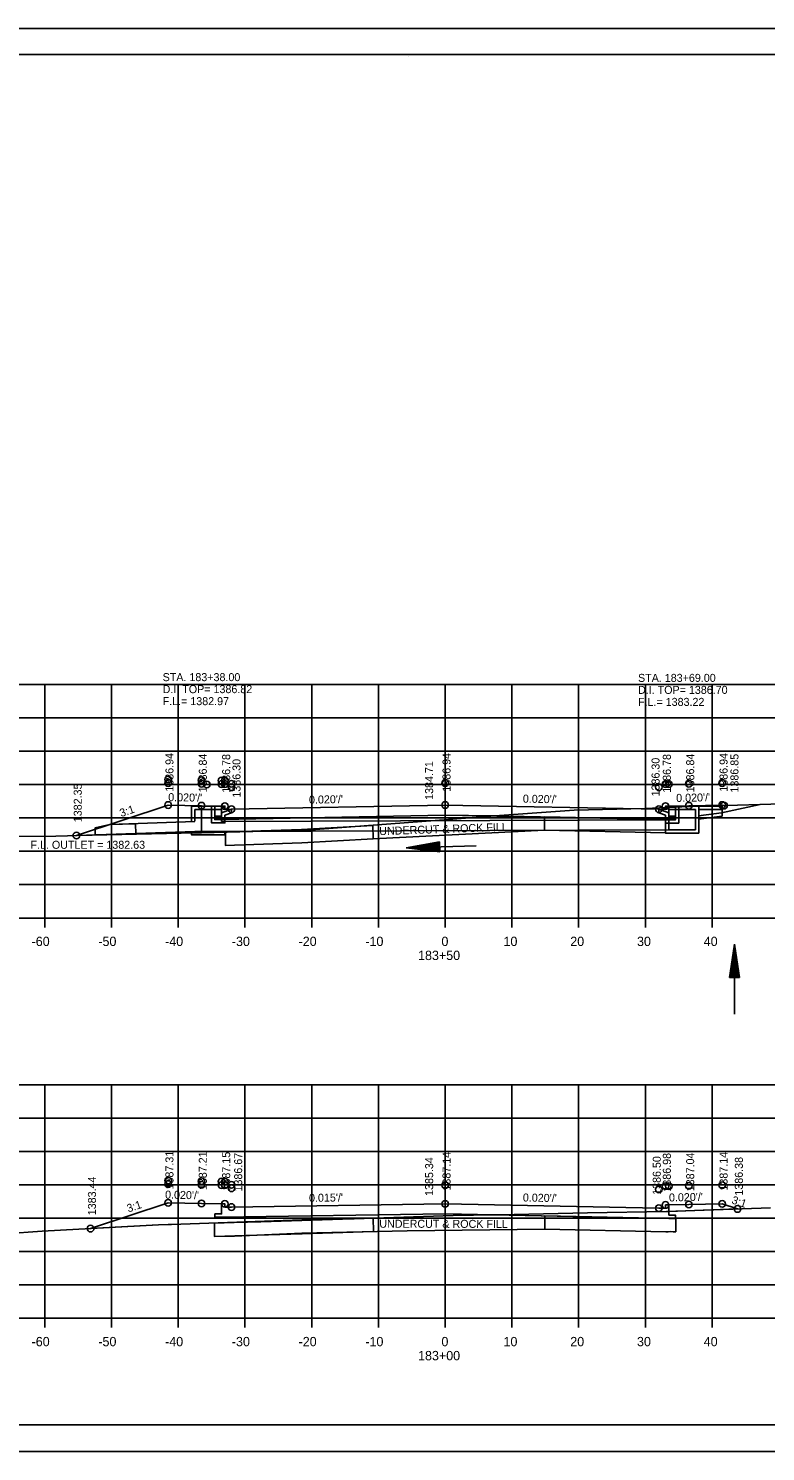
# Model space of a CAD drawing. Extents: x 1374311 to 1383814, y 384102 to 406278.
# Drawn here: x 1382577.6 to 1382688.1, y 398384.9 to 398598.3 of the extents above; entities that cross this region are included whole.
import ezdxf

# ---------------------------------------------------------------- set-up
doc = ezdxf.new("R2010")
doc.units = 0
for name, color, linetype in [('R_Axis', 7, 'Continuous'), ('R_Axis Annot', 7, 'Continuous'), ('R_Border', 7, 'Continuous'), ('R_Draft', 7, 'Continuous'), ('R_Exist Surface', 7, 'Continuous'), ('R_Fin Surface', 7, 'Continuous'), ('R_Grid', 7, 'Continuous'), ('R_No Plot', 7, 'Continuous'), ('R_Water', 7, 'Continuous'), ('R_Water Annot', 7, 'Continuous'), ('R_Xsect Elev', 7, 'Continuous'), ('R_Xsect Slope', 7, 'Continuous')]:
    doc.layers.add(name, color=color, linetype=linetype)

msp = doc.modelspace()

# ---------------------------------------------------------------- linework, layer by layer
at = {"layer": 'R_Axis'}
for p, q in [((1382500.07, 398464.91), (1382780.07, 398464.91)), ((1382580.07, 398463.51), (1382580.07, 398464.91)), ((1382590.07, 398463.51), (1382590.07, 398464.91)), ((1382600.07, 398463.51), (1382600.07, 398464.91)), ((1382610.07, 398463.51), (1382610.07, 398464.91)), ((1382620.07, 398463.51), (1382620.07, 398464.91)), ((1382630.07, 398463.51), (1382630.07, 398464.91)), ((1382640.07, 398463.51), (1382640.07, 398464.91)), ((1382650.07, 398463.51), (1382650.07, 398464.91)), ((1382660.07, 398463.51), (1382660.07, 398464.91)), ((1382670.07, 398463.51), (1382670.07, 398464.91)), ((1382680.07, 398463.51), (1382680.07, 398464.91)), ((1382500.07, 398404.91), (1382780.07, 398404.91)), ((1382580.07, 398403.51), (1382580.07, 398404.91)), ((1382590.07, 398403.51), (1382590.07, 398404.91)), ((1382600.07, 398403.51), (1382600.07, 398404.91)), ((1382610.07, 398403.51), (1382610.07, 398404.91)), ((1382620.07, 398403.51), (1382620.07, 398404.91)), ((1382630.07, 398403.51), (1382630.07, 398404.91)), ((1382640.07, 398403.51), (1382640.07, 398404.91)), ((1382650.07, 398403.51), (1382650.07, 398404.91)), ((1382660.07, 398403.51), (1382660.07, 398404.91)), ((1382670.07, 398403.51), (1382670.07, 398404.91)), ((1382680.07, 398403.51), (1382680.07, 398404.91))]:
    msp.add_line(p, q, dxfattribs=at)
at = {"layer": 'R_Border'}
for p, q in [((1382482.07, 398594.37), (1382798.25, 398594.37)), ((1382634.59, 398594.11), (1382634.59, 398594.11)), ((1382634.59, 398594.11), (1382634.59, 398594.11)), ((1382798.25, 398388.91), (1382482.07, 398388.91))]:
    msp.add_line(p, q, dxfattribs=at)
at = {"layer": 'R_Draft'}
for p, q in [((1382639.2, 398476.34), (1382634.23, 398475.45)), ((1382639.25, 398474.84), (1382639.2, 398476.34)), ((1382639.25, 398474.84), (1382634.23, 398475.45)), ((1382639.21, 398476.22), (1382635.06, 398475.48)), ((1382639.24, 398474.97), (1382635.06, 398475.48)), ((1382639.21, 398476.09), (1382635.92, 398475.5)), ((1382639.24, 398475.09), (1382635.92, 398475.5)), ((1382639.22, 398475.96), (1382636.75, 398475.52)), ((1382639.24, 398475.22), (1382636.75, 398475.52)), ((1382639.22, 398475.84), (1382637.6, 398475.55)), ((1382639.23, 398475.35), (1382637.6, 398475.55)), ((1382639.22, 398475.71), (1382638.44, 398475.57)), ((1382639.23, 398475.47), (1382638.44, 398475.57)), ((1382682.67, 398456), (1382683.42, 398461)), ((1382682.79, 398456), (1382683.42, 398460.16)), ((1382682.92, 398456), (1382683.42, 398459.3)), ((1382684.17, 398456), (1382683.42, 398461)), ((1382684.04, 398456), (1382683.42, 398460.16)), ((1382683.92, 398456), (1382683.42, 398459.3)), ((1382683.05, 398456), (1382683.42, 398458.47)), ((1382683.17, 398456), (1382683.42, 398457.62)), ((1382683.79, 398456), (1382683.42, 398458.47)), ((1382683.66, 398456), (1382683.42, 398457.62)), ((1382684.17, 398456), (1382682.67, 398456)), ((1382683.3, 398456), (1382683.42, 398456.79)), ((1382683.54, 398456), (1382683.42, 398456.79))]:
    msp.add_line(p, q, dxfattribs=at)
at = {"layer": 'R_Exist Surface'}
for points in [[(1382500.07, 398475.53), (1382509.15, 398475.65), (1382526.47, 398475.88), (1382526.61, 398475.88), (1382526.79, 398475.88), (1382544.21, 398476.45), (1382564.03, 398477.07), (1382565.39, 398477.07), (1382581.75, 398477.19), (1382583.47, 398477.24), (1382584.96, 398477.27), (1382602.77, 398477.68), (1382617.01, 398478.01), (1382617.83, 398478.02), (1382619.3, 398478.06), (1382640.56, 398479.66), (1382648.23, 398480.3), (1382659.39, 398481.09), (1382670.03, 398481.34), (1382672.16, 398481.42), (1382675.51, 398481.56), (1382695.55, 398482.2)], [(1382500.07, 398415.3), (1382504.85, 398415.42), (1382509.87, 398415.55), (1382514.46, 398415.67), (1382521.28, 398415.91), (1382524.6, 398415.96), (1382536.18, 398416.3), (1382546.05, 398416.41), (1382563.67, 398416.83), (1382568.54, 398417.17), (1382579.68, 398417.95), (1382597.12, 398418.91), (1382598.58, 398418.94), (1382599.08, 398418.95), (1382620, 398419.73), (1382626.42, 398419.82), (1382641.28, 398420.29), (1382650.41, 398420.46), (1382661.4, 398420.7), (1382673.24, 398420.92), (1382688.81, 398421.46)]]:
    msp.add_lwpolyline(points, dxfattribs=at)
at = {"layer": 'R_Fin Surface'}
for p, q in [((1382629.25, 398478.79), (1382618.56, 398478.16)), ((1382629.29, 398476.78), (1382629.25, 398478.79)), ((1382673.64, 398479.66), (1382654.94, 398480.07)), ((1382654.94, 398480.07), (1382654.94, 398478.07)), ((1382673.07, 398477.67), (1382673.08, 398479.66)), ((1382673.08, 398479.66), (1382673.64, 398479.66)), ((1382618.56, 398478.16), (1382612.43, 398477.97)), ((1382654.94, 398478.07), (1382673.06, 398477.66)), ((1382618.58, 398419.57), (1382612.45, 398419.38)), ((1382629.3, 398419.91), (1382618.58, 398419.57)), ((1382629.31, 398417.91), (1382629.3, 398419.91)), ((1382673.71, 398419.85), (1382655.01, 398420.26)), ((1382655.01, 398420.26), (1382655.01, 398418.26)), ((1382674.61, 398419.89), (1382673.71, 398419.85)), ((1382674.62, 398417.86), (1382674.61, 398419.89)), ((1382655.01, 398418.26), (1382673.13, 398417.85))]:
    msp.add_line(p, q, dxfattribs=at)
for points in [[(1382584.82, 398477.27), (1382598.56, 398481.85), (1382598.56, 398481.85), (1382603.56, 398481.75), (1382603.56, 398481.75), (1382603.56, 398481.75), (1382606.56, 398481.69), (1382607.06, 398481.69), (1382607.06, 398481.69), (1382607.07, 398481.19), (1382607.07, 398481.19), (1382608.07, 398481.21), (1382640.07, 398481.85), (1382640.07, 398481.85), (1382672.07, 398481.21), (1382672.07, 398481.21), (1382672.07, 398481.21), (1382673.07, 398481.19), (1382673.08, 398481.69), (1382673.58, 398481.69), (1382673.58, 398481.69), (1382673.58, 398481.69), (1382676.58, 398481.75), (1382681.58, 398481.85), (1382681.58, 398481.85), (1382681.58, 398481.85), (1382681.84, 398481.76)], [(1382673.58, 398481.69), (1382673.59, 398480.16), (1382674.59, 398480.16), (1382674.58, 398479.66), (1382673.58, 398479.68), (1382640.07, 398480.35), (1382606.56, 398479.68), (1382605.56, 398479.66), (1382605.57, 398480.16), (1382606.57, 398480.16), (1382606.56, 398481.69)], [(1382612.43, 398477.97), (1382608.46, 398477.84), (1382607.14, 398477.8)], [(1382607.14, 398477.8), (1382607.14, 398475.8), (1382608.52, 398475.84), (1382618.62, 398476.16), (1382629.29, 398476.78)], [(1382629.29, 398476.78), (1382654.94, 398478.07)], [(1382586.95, 398418.35), (1382586.95, 398418.35), (1382598.56, 398422.22), (1382603.56, 398422.12), (1382603.56, 398422.12), (1382603.56, 398422.12), (1382606.56, 398422.06), (1382607.06, 398422.06), (1382607.06, 398422.06), (1382607.07, 398421.56), (1382607.07, 398421.56), (1382608.07, 398421.58), (1382640.07, 398422.05), (1382640.07, 398422.05), (1382672.07, 398421.41), (1382672.07, 398421.41), (1382672.07, 398421.41), (1382673.07, 398421.39), (1382673.08, 398421.89), (1382673.58, 398421.89), (1382673.58, 398421.89), (1382673.58, 398421.89), (1382676.58, 398421.95), (1382681.58, 398422.05), (1382681.58, 398422.05), (1382681.58, 398422.05), (1382683.87, 398421.29)], [(1382673.58, 398421.89), (1382673.59, 398420.37), (1382674.59, 398420.36), (1382674.58, 398419.86), (1382673.58, 398419.88), (1382640.07, 398420.55), (1382606.56, 398420.06), (1382605.56, 398420.05), (1382605.57, 398420.55), (1382606.57, 398420.55), (1382606.56, 398422.06)], [(1382612.45, 398419.38), (1382608.48, 398419.26), (1382605.5, 398419.17)], [(1382605.5, 398419.17), (1382605.51, 398417.17), (1382608.54, 398417.26), (1382618.64, 398417.58), (1382629.31, 398417.91)], [(1382605.5, 398419.17), (1382605.5, 398417.17), (1382608.53, 398417.23), (1382618.59, 398417.65), (1382634.39, 398418.03), (1382655.01, 398418.26)]]:
    msp.add_lwpolyline(points, dxfattribs=at)
for centre, radius, start, end in [((1382673.1, 398477.6), 0.0757, 109.908, 124.6741), ((1382673.88, 398412.08), 5.82, 82.714, 97.4802)]:
    msp.add_arc(centre, radius, start, end, dxfattribs=at)
at = {"layer": 'R_Grid'}
for p, q in [((1382500.07, 398499.91), (1382780.07, 398499.91)), ((1382580.07, 398464.91), (1382580.07, 398499.91)), ((1382590.07, 398464.91), (1382590.07, 398499.91)), ((1382600.07, 398464.91), (1382600.07, 398499.91)), ((1382610.07, 398464.91), (1382610.07, 398499.91)), ((1382620.07, 398464.91), (1382620.07, 398499.91)), ((1382630.07, 398464.91), (1382630.07, 398499.91)), ((1382640.07, 398464.91), (1382640.07, 398499.91)), ((1382650.07, 398464.91), (1382650.07, 398499.91)), ((1382660.07, 398464.91), (1382660.07, 398499.91)), ((1382670.07, 398464.91), (1382670.07, 398499.91)), ((1382680.07, 398464.91), (1382680.07, 398499.91)), ((1382500.07, 398494.91), (1382780.07, 398494.91)), ((1382500.07, 398489.91), (1382780.07, 398489.91)), ((1382500.07, 398484.91), (1382780.07, 398484.91)), ((1382500.07, 398479.91), (1382780.07, 398479.91)), ((1382500.07, 398474.91), (1382780.07, 398474.91)), ((1382500.07, 398469.91), (1382780.07, 398469.91)), ((1382500.07, 398464.91), (1382780.07, 398464.91)), ((1382500.07, 398439.91), (1382780.07, 398439.91)), ((1382580.07, 398404.91), (1382580.07, 398439.91)), ((1382590.07, 398404.91), (1382590.07, 398439.91)), ((1382600.07, 398404.91), (1382600.07, 398439.91)), ((1382610.07, 398404.91), (1382610.07, 398439.91)), ((1382620.07, 398404.91), (1382620.07, 398439.91)), ((1382630.07, 398404.91), (1382630.07, 398439.91)), ((1382640.07, 398404.91), (1382640.07, 398439.91)), ((1382650.07, 398404.91), (1382650.07, 398439.91)), ((1382660.07, 398404.91), (1382660.07, 398439.91)), ((1382670.07, 398404.91), (1382670.07, 398439.91)), ((1382680.07, 398404.91), (1382680.07, 398439.91)), ((1382500.07, 398434.91), (1382780.07, 398434.91)), ((1382500.07, 398429.91), (1382780.07, 398429.91)), ((1382500.07, 398424.91), (1382780.07, 398424.91)), ((1382500.07, 398419.91), (1382780.07, 398419.91)), ((1382500.07, 398414.91), (1382780.07, 398414.91)), ((1382500.07, 398409.91), (1382780.07, 398409.91)), ((1382500.07, 398404.91), (1382780.07, 398404.91))]:
    msp.add_line(p, q, dxfattribs=at)
at = {"layer": 'R_No Plot'}
for p, q in [((1382469.67, 398598.27), (1382803, 398598.27)), ((1382469.67, 398384.93), (1382803, 398384.93))]:
    msp.add_line(p, q, dxfattribs=at)
for points in [[(1382469.66, 398598.27), (1382803, 398598.27), (1382803, 398384.93), (1382469.66, 398384.93)], [(1382715.99, 398594.37), (1382715.99, 398584.49), (1382751.72, 398584.49), (1382751.72, 398581.57), (1382774.92, 398581.57), (1382774.92, 398557.24), (1382798.25, 398557.24), (1382798.25, 398388.91), (1382482.07, 398388.91), (1382482.07, 398594.37)], [(1382584.82, 398477.27), (1382584.96, 398477.27), (1382602.77, 398477.68), (1382603.56, 398477.7), (1382603.56, 398481.75), (1382598.56, 398481.85), (1382598.56, 398481.85)], [(1382603.56, 398481.75), (1382603.56, 398477.7), (1382617.01, 398478.01), (1382617.83, 398478.02), (1382619.3, 398478.06), (1382640.56, 398479.66), (1382647.12, 398480.21), (1382640.07, 398480.35), (1382606.56, 398479.68), (1382605.56, 398479.66), (1382605.57, 398480.16), (1382606.57, 398480.16), (1382606.56, 398481.69)], [(1382647.12, 398480.21), (1382648.23, 398480.3), (1382659.39, 398481.09), (1382670.03, 398481.34), (1382672.16, 398481.42), (1382673.58, 398481.48), (1382673.59, 398480.16), (1382674.59, 398480.16), (1382674.58, 398479.66), (1382673.58, 398479.68)], [(1382673.58, 398481.48), (1382675.51, 398481.56), (1382681.84, 398481.76), (1382681.58, 398481.85), (1382676.58, 398481.75), (1382673.58, 398481.69)], [(1382586.95, 398418.35), (1382597.12, 398418.91), (1382598.58, 398418.94), (1382599.08, 398418.95), (1382620, 398419.73), (1382626.42, 398419.82), (1382641.28, 398420.29), (1382647.37, 398420.41), (1382640.07, 398420.55), (1382606.56, 398420.06), (1382605.56, 398420.05), (1382605.57, 398420.55), (1382606.57, 398420.55), (1382606.56, 398422.06), (1382603.56, 398422.12), (1382598.56, 398422.22), (1382586.95, 398418.35)], [(1382647.37, 398420.41), (1382650.41, 398420.46), (1382661.4, 398420.7), (1382673.24, 398420.92), (1382673.59, 398420.93), (1382673.59, 398420.37), (1382674.59, 398420.36), (1382674.58, 398419.86), (1382673.58, 398419.88)], [(1382673.59, 398420.93), (1382683.87, 398421.29), (1382681.58, 398422.05), (1382676.58, 398421.95), (1382673.58, 398421.89)]]:
    msp.add_lwpolyline(points, close=True, dxfattribs=at)
for centre in [(1382598.56, 398485.67), (1382598.56, 398485.15), (1382603.56, 398485.57), (1382603.56, 398485.05), (1382604.36, 398484.93), (1382606.56, 398485.51), (1382606.56, 398484.99), (1382607.06, 398485.51), (1382607.06, 398484.99), (1382608.07, 398485.03), (1382608.07, 398484.51), (1382640.07, 398485.15), (1382640.07, 398485.15), (1382672.07, 398484.51), (1382672.07, 398484.51), (1382673.08, 398484.99), (1382673.08, 398484.99), (1382673.58, 398484.99), (1382673.58, 398484.99), (1382676.58, 398485.05), (1382676.58, 398485.05), (1382681.58, 398485.15), (1382681.58, 398485.15), (1382598.56, 398481.85), (1382603.56, 398481.75), (1382607.06, 398481.69), (1382608.07, 398481.21), (1382640.07, 398481.85), (1382672.07, 398481.21), (1382673.08, 398481.69), (1382676.58, 398481.75), (1382681.58, 398481.85), (1382681.84, 398481.76), (1382584.82, 398477.27), (1382584.82, 398477.27), (1382598.56, 398425.55), (1382598.56, 398425.03), (1382603.56, 398425.45), (1382603.56, 398424.93), (1382606.56, 398425.39), (1382606.56, 398424.87), (1382607.06, 398425.39), (1382607.06, 398424.87), (1382608.07, 398424.91), (1382640.07, 398424.86), (1382640.07, 398424.86), (1382673.08, 398424.7), (1382673.08, 398424.7), (1382673.58, 398424.7), (1382673.58, 398424.7), (1382676.58, 398424.76), (1382676.58, 398424.76), (1382681.58, 398424.86), (1382681.58, 398424.86), (1382608.07, 398424.39), (1382672.07, 398424.22), (1382672.07, 398424.22), (1382598.56, 398422.22), (1382603.56, 398422.12), (1382607.06, 398422.06), (1382608.07, 398421.58), (1382640.07, 398422.05), (1382672.07, 398421.41), (1382673.08, 398421.89), (1382676.58, 398421.95), (1382681.58, 398422.05), (1382683.87, 398421.29), (1382586.95, 398418.35), (1382586.95, 398418.35)]:
    msp.add_circle(centre, 0.5, dxfattribs=at)
at = {"layer": 'R_Water'}
for p, q in [((1382602.07, 398481.69), (1382606.82, 398481.69)), ((1382602.07, 398480.19), (1382602.07, 398481.69)), ((1382602.57, 398480.19), (1382602.57, 398481.19)), ((1382602.57, 398481.19), (1382606.57, 398481.19)), ((1382606.9, 398481.52), (1382606.57, 398481.19)), ((1382608.07, 398481.21), (1382606.57, 398480.69)), ((1382606.57, 398480.19), (1382606.57, 398480.69)), ((1382606.9, 398481.52), (1382606.82, 398481.69)), ((1382608.07, 398480.68), (1382607.07, 398480.33)), ((1382672.07, 398481.21), (1382673.57, 398480.69)), ((1382672.07, 398480.68), (1382673.07, 398480.33)), ((1382673.23, 398481.52), (1382673.32, 398481.69)), ((1382673.23, 398481.52), (1382673.57, 398481.19)), ((1382678.07, 398481.69), (1382673.32, 398481.69)), ((1382677.57, 398481.19), (1382673.57, 398481.19)), ((1382673.57, 398480.19), (1382673.57, 398480.69)), ((1382677.57, 398480.19), (1382677.57, 398481.19)), ((1382678.07, 398480.19), (1382678.07, 398481.69)), ((1382681.58, 398480.19), (1382681.58, 398481.69)), ((1382602.57, 398479.38), (1382589.84, 398478.94)), ((1382673.56, 398479.63), (1382606.56, 398479.38)), ((1382607.07, 398480.19), (1382607.07, 398480.33)), ((1382673.07, 398480.19), (1382673.07, 398480.33)), ((1382678.02, 398479.75), (1382681.58, 398480.19)), ((1382602.63, 398477.88), (1382584.82, 398477.27)), ((1382673.56, 398478.13), (1382606.57, 398477.88)), ((1382644.73, 398475.74), (1382634.23, 398475.45)), ((1382683.42, 398450.49), (1382683.42, 398461))]:
    msp.add_line(p, q, dxfattribs=at)
for points in [[(1382605.07, 398481.69), (1382605.07, 398479.16), (1382607.07, 398479.16), (1382607.07, 398479.66), (1382605.57, 398479.66), (1382605.57, 398481.68)], [(1382608.07, 398480.68), (1382608.07, 398481.21)], [(1382672.07, 398480.68), (1382672.07, 398481.21)], [(1382675.07, 398481.68), (1382675.07, 398479.14), (1382673.07, 398479.14), (1382673.07, 398479.64), (1382674.57, 398479.64), (1382674.57, 398481.66)], [(1382678.01, 398480.25), (1382681.49, 398480.68), (1382687.24, 398481.93)], [(1382678.07, 398481.69), (1382679.58, 398481.69), (1382681.58, 398481.69)], [(1382678.07, 398481.19), (1382679.58, 398481.19), (1382681.58, 398481.19)], [(1382602.06, 398479.37), (1382602.06, 398480.19)], [(1382602.56, 398479.43), (1382602.56, 398480.19)], [(1382606.56, 398480.19), (1382606.56, 398479.38)], [(1382607.06, 398480.19), (1382607.06, 398479.38)], [(1382678.06, 398480.19), (1382678.06, 398477.63), (1382675.56, 398477.63), (1382673.06, 398477.63), (1382673.06, 398480.19)], [(1382677.56, 398480.4), (1382677.56, 398478.13), (1382675.56, 398478.13), (1382673.56, 398478.13), (1382673.56, 398480.19)], [(1382607.07, 398477.9), (1382607.07, 398477.38), (1382604.57, 398477.38), (1382602.07, 398477.38), (1382602.07, 398477.89)], [(1382606.57, 398477.88), (1382604.57, 398477.88), (1382602.57, 398477.88)]]:
    msp.add_lwpolyline(points, dxfattribs=at)
msp.add_lwpolyline([(1382593.68, 398479.04), (1382593.72, 398477.55), (1382587.64, 398477.38), (1382587.61, 398478.42), (1382589.84, 398478.94)], close=True, dxfattribs=at)

# ---------------------------------------------------------------- texts
at = {"layer": 'R_Axis Annot'}
for s, p in [('-60', (1382578.11, 398460.71)), ('-50', (1382588.11, 398460.71)), ('-40', (1382598.11, 398460.71)), ('-30', (1382608.11, 398460.71)), ('-20', (1382618.11, 398460.71)), ('-10', (1382628.11, 398460.71)), ('0', (1382639.51, 398460.71)), ('10', (1382648.81, 398460.71)), ('20', (1382658.81, 398460.71)), ('30', (1382668.81, 398460.71)), ('40', (1382678.81, 398460.71)), ('183+50', (1382636.01, 398458.61)), ('-60', (1382578.11, 398400.71)), ('-50', (1382588.11, 398400.71)), ('-40', (1382598.11, 398400.71)), ('-30', (1382608.11, 398400.71)), ('-20', (1382618.11, 398400.71)), ('-10', (1382628.11, 398400.71)), ('0', (1382639.51, 398400.71)), ('10', (1382648.81, 398400.71)), ('20', (1382658.81, 398400.71)), ('30', (1382668.81, 398400.71)), ('40', (1382678.81, 398400.71)), ('183+00', (1382636.01, 398398.61))]:
    msp.add_text(s, height=1.4, dxfattribs=at).set_placement(p)
at = {"layer": 'R_Fin Surface'}
for rotation, p in [(1.9671, (1382630.21, 398477.33)), (359.9073, (1382630.2, 398418.48))]:
    msp.add_text('UNDERCUT & ROCK FILL', height=1.2, rotation=rotation, dxfattribs=at).set_placement(p)
at = {"layer": 'R_Water'}
msp.add_text('F.L. OUTLET = 1382.63', height=1.2, rotation=360, dxfattribs=at).set_placement((1382577.94, 398475.29))
at = {"layer": 'R_Water Annot'}
for s, p in [('STA. 183+38.00', (1382597.74, 398500.42)), ('D.I. TOP= 1386.82', (1382597.74, 398498.62)), ('STA. 183+69.00', (1382668.96, 398500.31)), ('D.I. TOP= 1386.70', (1382668.96, 398498.51)), ('F.L.= 1382.97', (1382597.74, 398496.82)), ('F.L.= 1383.22', (1382668.96, 398496.71))]:
    msp.add_text(s, height=1.2, dxfattribs=at).set_placement(p)
at = {"layer": 'R_Xsect Elev'}
for s, p in [('1386.94', (1382599.36, 398483.85)), ('1386.84', (1382604.36, 398483.75)), ('1386.78', (1382607.86, 398483.69)), ('1386.94', (1382640.87, 398483.85)), ('1386.78', (1382673.88, 398483.69)), ('1386.84', (1382677.38, 398483.75)), ('1386.94', (1382682.38, 398483.85)), ('1386.85', (1382684.01, 398483.72)), ('1386.30', (1382609.41, 398482.96)), ('1384.71', (1382638.27, 398482.62)), ('1386.30', (1382672.19, 398483.14)), ('1382.35', (1382585.62, 398479.27)), ('1387.31', (1382599.36, 398424.22)), ('1387.21', (1382604.36, 398424.12)), ('1387.15', (1382607.86, 398424.06)), ('1386.67', (1382609.66, 398423.91)), ('1387.14', (1382640.87, 398424.05)), ('1386.98', (1382673.88, 398423.89)), ('1387.04', (1382677.38, 398423.95)), ('1387.14', (1382682.38, 398424.05)), ('1385.34', (1382638.27, 398423.25)), ('1386.50', (1382672.37, 398423.41)), ('1386.38', (1382684.67, 398423.29)), ('1383.44', (1382587.75, 398420.35))]:
    msp.add_text(s, height=1.2, rotation=90, dxfattribs=at).set_placement(p)
at = {"layer": 'R_Xsect Slope'}
for s, rotation, p in [("0.020'/'", 358.8542, (1382598.57, 398482.44)), ("0.020'/'", 1.1458, (1382619.68, 398482.04)), ("0.020'/'", 358.8542, (1382651.7, 398482.21)), ("0.020'/'", 1.1458, (1382674.69, 398482.31)), ('3:1', 18.4349, (1382591.53, 398480.03)), ("0.020'/'", 358.8542, (1382598.1, 398422.85)), ("0.015'/'", 0.8417, (1382619.68, 398422.35)), ("0.020'/'", 358.8542, (1382651.7, 398422.42)), ("0.020'/'", 1.1458, (1382673.61, 398422.41)), ('3:1', 341.5651, (1382682.89, 398422.15)), ('3:1', 18.4349, (1382592.6, 398420.76))]:
    msp.add_text(s, height=1.2, rotation=rotation, dxfattribs=at).set_placement(p)

doc.saveas('drawing.dxf')
